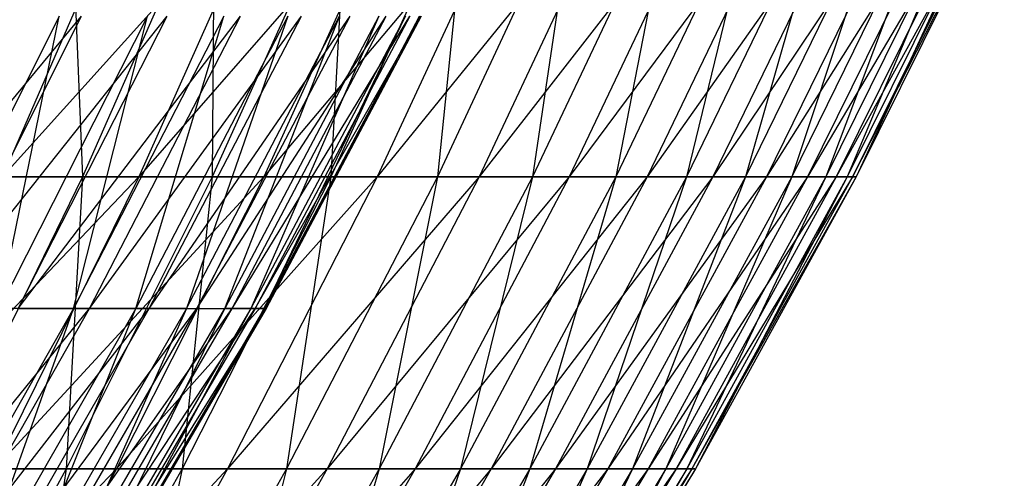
# Model space of a CAD drawing. Extents: x -125 to 125, y -143 to 0.
# Tile 374 of 406: x 46.87 to 54.29, y -112.94 to -109.49. Entities that reach past the tile are written whole.
import ezdxf

# ---------------------------------------------------------------- set-up
doc = ezdxf.new("R2010")
doc.units = 0
doc.header["$LTSCALE"] = 25.4
doc.layers.get('0').update_dxf_attribs({"linetype": 'CONTINUOUS'})

# ---------------------------------------------------------------- blocks, each defined once
blk = doc.blocks.new('NL2500027000_STL_3')
at = {"color": 0}
for p, q in [((47.7209, -108.4183, -25.891), (46.7389, -110.6695, -25.3582)), ((47.7209, -108.4183, -25.891), (46.7389, -110.6695, -25.3582)), ((48.77, -108.4183, -23.8562), (46.7389, -110.6695, -25.3582)), ((48.77, -108.4183, -23.8562), (46.7389, -110.6695, -25.3582)), ((47.2513, -108.4183, 26.7385), (47.3418, -110.6695, 24.214)), ((47.2513, -108.4183, 26.7385), (47.3418, -110.6695, 24.214)), ((48.3365, -108.4183, 24.7227), (47.3418, -110.6695, 24.214)), ((48.3365, -108.4183, 24.7227), (47.3418, -110.6695, 24.214)), ((48.77, -108.4183, -23.8562), (47.7663, -110.6695, -23.3653)), ((48.77, -108.4183, -23.8562), (47.7663, -110.6695, -23.3653)), ((49.7323, -108.4183, -21.779), (47.7663, -110.6695, -23.3653)), ((49.7323, -108.4183, -21.779), (47.7663, -110.6695, -23.3653)), ((49.3357, -108.4183, 22.6631), (48.3204, -110.6695, 22.1967)), ((49.3357, -108.4183, 22.6631), (48.3204, -110.6695, 22.1967)), ((48.3365, -108.4183, 24.7227), (48.3204, -110.6695, 22.1967)), ((48.3365, -108.4183, 24.7227), (48.3204, -110.6695, 22.1967)), ((49.7323, -108.4183, -21.779), (48.7089, -110.6695, -21.3308)), ((49.7323, -108.4183, -21.779), (48.7089, -110.6695, -21.3308)), ((50.6062, -108.4183, -19.6631), (48.7089, -110.6695, -21.3308)), ((50.6062, -108.4183, -19.6631), (48.7089, -110.6695, -21.3308)), ((50.2473, -108.4183, 20.5631), (49.2132, -110.6695, 20.1399)), ((50.2473, -108.4183, 20.5631), (49.2132, -110.6695, 20.1399)), ((49.3357, -108.4183, 22.6631), (49.2132, -110.6695, 20.1399)), ((49.3357, -108.4183, 22.6631), (49.2132, -110.6695, 20.1399)), ((50.6062, -108.4183, -19.6631), (49.5648, -110.6695, -19.2585)), ((50.6062, -108.4183, -19.6631), (49.5648, -110.6695, -19.2585)), ((51.3902, -108.4183, -17.5123), (49.5648, -110.6695, -19.2585)), ((51.3902, -108.4183, -17.5123), (49.5648, -110.6695, -19.2585)), ((51.0695, -108.4183, 18.4266), (50.0185, -110.6695, 18.0473)), ((51.0695, -108.4183, 18.4266), (50.0185, -110.6695, 18.0473)), ((50.2473, -108.4183, 20.5631), (50.0185, -110.6695, 18.0473)), ((50.2473, -108.4183, 20.5631), (50.0185, -110.6695, 18.0473)), ((51.3902, -108.4183, -17.5123), (50.3326, -110.6695, -17.1519)), ((51.3902, -108.4183, -17.5123), (50.3326, -110.6695, -17.1519)), ((52.0827, -108.4183, -15.3303), (50.3326, -110.6695, -17.1519)), ((52.0827, -108.4183, -15.3303), (50.3326, -110.6695, -17.1519)), ((51.8009, -108.4183, 16.2573), (50.7349, -110.6695, 15.9227)), ((51.8009, -108.4183, 16.2573), (50.7349, -110.6695, 15.9227)), ((51.0695, -108.4183, 18.4266), (50.7349, -110.6695, 15.9227)), ((51.0695, -108.4183, 18.4266), (50.7349, -110.6695, 15.9227)), ((52.0827, -108.4183, -15.3303), (51.0109, -110.6695, -15.0148)), ((52.0827, -108.4183, -15.3303), (51.0109, -110.6695, -15.0148)), ((52.6827, -108.4183, -13.121), (51.0109, -110.6695, -15.0148)), ((52.6827, -108.4183, -13.121), (51.0109, -110.6695, -15.0148)), ((52.4402, -108.4183, 14.0591), (51.361, -110.6695, 13.7697)), ((52.4402, -108.4183, 14.0591), (51.361, -110.6695, 13.7697)), ((51.8009, -108.4183, 16.2573), (51.361, -110.6695, 13.7697)), ((51.8009, -108.4183, 16.2573), (51.361, -110.6695, 13.7697)), ((52.6827, -108.4183, -13.121), (51.5985, -110.6695, -12.851)), ((52.6827, -108.4183, -13.121), (51.5985, -110.6695, -12.851)), ((53.189, -108.4183, -10.8884), (51.5985, -110.6695, -12.851)), ((53.189, -108.4183, -10.8884), (51.5985, -110.6695, -12.851)), ((52.9862, -108.4183, 11.8359), (51.8958, -110.6695, 11.5923)), ((52.9862, -108.4183, 11.8359), (51.8958, -110.6695, 11.5923)), ((52.4402, -108.4183, 14.0591), (51.8958, -110.6695, 11.5923)), ((52.4402, -108.4183, 14.0591), (51.8958, -110.6695, 11.5923)), ((53.189, -108.4183, -10.8884), (52.0944, -110.6695, -10.6643)), ((53.189, -108.4183, -10.8884), (52.0944, -110.6695, -10.6643)), ((53.6008, -108.4183, -8.6365), (52.0944, -110.6695, -10.6643)), ((53.6008, -108.4183, -8.6365), (52.0944, -110.6695, -10.6643)), ((53.4381, -108.4183, 9.5916), (52.3384, -110.6695, 9.3942)), ((53.4381, -108.4183, 9.5916), (52.3384, -110.6695, 9.3942)), ((52.9862, -108.4183, 11.8359), (52.3384, -110.6695, 9.3942)), ((52.9862, -108.4183, 11.8359), (52.3384, -110.6695, 9.3942)), ((53.6008, -108.4183, -8.6365), (52.4977, -110.6695, -8.4587)), ((53.6008, -108.4183, -8.6365), (52.4977, -110.6695, -8.4587)), ((53.9172, -108.4183, -6.3692), (52.4977, -110.6695, -8.4587)), ((53.9172, -108.4183, -6.3692), (52.4977, -110.6695, -8.4587)), ((53.7949, -108.4183, 7.3303), (52.6879, -110.6695, 7.1795)), ((53.7949, -108.4183, 7.3303), (52.6879, -110.6695, 7.1795)), ((53.4381, -108.4183, 9.5916), (52.6879, -110.6695, 7.1795)), ((53.4381, -108.4183, 9.5916), (52.6879, -110.6695, 7.1795)), ((53.9172, -108.4183, -6.3692), (52.8076, -110.6695, -6.2381)), ((53.9172, -108.4183, -6.3692), (52.8076, -110.6695, -6.2381)), ((54.1378, -108.4183, -4.0905), (52.8076, -110.6695, -6.2381)), ((54.1378, -108.4183, -4.0905), (52.8076, -110.6695, -6.2381)), ((54.0561, -108.4183, 5.056), (52.9437, -110.6695, 4.952)), ((54.0561, -108.4183, 5.056), (52.9437, -110.6695, 4.952)), ((53.7949, -108.4183, 7.3303), (52.9437, -110.6695, 4.952)), ((53.7949, -108.4183, 7.3303), (52.9437, -110.6695, 4.952)), ((54.1378, -108.4183, -4.0905), (53.0236, -110.6695, -4.0064)), ((54.1378, -108.4183, -4.0905), (53.0236, -110.6695, -4.0064)), ((54.2621, -108.4183, -1.8046), (53.0236, -110.6695, -4.0064)), ((54.2621, -108.4183, -1.8046), (53.0236, -110.6695, -4.0064)), ((54.2212, -108.4183, 2.7727), (53.1054, -110.6695, 2.7156)), ((54.2212, -108.4183, 2.7727), (53.1054, -110.6695, 2.7156)), ((54.0561, -108.4183, 5.056), (53.1054, -110.6695, 2.7156)), ((54.0561, -108.4183, 5.056), (53.1054, -110.6695, 2.7156)), ((54.2621, -108.4183, -1.8046), (53.1454, -110.6695, -1.7675)), ((54.2621, -108.4183, -1.8046), (53.1454, -110.6695, -1.7675)), ((54.2899, -108.4183, 0.4845), (53.1454, -110.6695, -1.7675)), ((54.2899, -108.4183, 0.4845), (53.1454, -110.6695, -1.7675)), ((54.2899, -108.4183, 0.4845), (53.1727, -110.6695, 0.4745)), ((54.2899, -108.4183, 0.4845), (53.1727, -110.6695, 0.4745)), ((54.2212, -108.4183, 2.7727), (53.1727, -110.6695, 0.4745)), ((54.2212, -108.4183, 2.7727), (53.1727, -110.6695, 0.4745)), ((45.5119, -111.6626, -17.4234), (47.3365, -109.4583, -15.7912)), ((45.5119, -111.6626, -17.4234), (47.3365, -109.4583, -15.7912)), ((47.1677, -109.4583, 16.2886), (46.0637, -111.6626, 15.9074)), ((47.1677, -109.4583, 16.2886), (46.0637, -111.6626, 15.9074)), ((46.2286, -111.6626, -15.4216), (47.3365, -109.4583, -15.7912)), ((46.2286, -111.6626, -15.4216), (47.3365, -109.4583, -15.7912)), ((46.2286, -111.6626, -15.4216), (47.9803, -109.4583, -13.7114)), ((46.2286, -111.6626, -15.4216), (47.9803, -109.4583, -13.7114)), ((47.8333, -109.4583, 14.2157), (46.7137, -111.6626, 13.8829)), ((46.7137, -111.6626, 13.8829), (47.1677, -109.4583, 16.2886)), ((47.8333, -109.4583, 14.2157), (46.7137, -111.6626, 13.8829)), ((46.7137, -111.6626, 13.8829), (47.1677, -109.4583, 16.2886)), ((46.8573, -111.6626, -13.3905), (47.9803, -109.4583, -13.7114)), ((46.8573, -111.6626, -13.3905), (47.9803, -109.4583, -13.7114)), ((46.8573, -111.6626, -13.3905), (48.5327, -109.4583, -11.6055)), ((46.8573, -111.6626, -13.3905), (48.5327, -109.4583, -11.6055)), ((48.4078, -109.4583, 12.1157), (47.2748, -111.6626, 11.8321)), ((47.2748, -111.6626, 11.8321), (47.8333, -109.4583, 14.2157)), ((48.4078, -109.4583, 12.1157), (47.2748, -111.6626, 11.8321)), ((47.2748, -111.6626, 11.8321), (47.8333, -109.4583, 14.2157)), ((47.3967, -111.6626, -11.3339), (48.5327, -109.4583, -11.6055)), ((47.3967, -111.6626, -11.3339), (48.5327, -109.4583, -11.6055)), ((47.3967, -111.6626, -11.3339), (48.9927, -109.4583, -9.4775)), ((47.3967, -111.6626, -11.3339), (48.9927, -109.4583, -9.4775)), ((48.8902, -109.4583, 9.9926), (47.7459, -111.6626, 9.7588)), ((47.7459, -111.6626, 9.7588), (48.4078, -109.4583, 12.1157)), ((48.8902, -109.4583, 9.9926), (47.7459, -111.6626, 9.7588)), ((47.7459, -111.6626, 9.7588), (48.4078, -109.4583, 12.1157)), ((47.846, -111.6626, -9.2557), (48.9927, -109.4583, -9.4775)), ((47.846, -111.6626, -9.2557), (48.9927, -109.4583, -9.4775)), ((47.846, -111.6626, -9.2557), (49.3595, -109.4583, -7.3314)), ((47.846, -111.6626, -9.2557), (49.3595, -109.4583, -7.3314)), ((48.8902, -109.4583, 9.9926), (48.1262, -111.6626, 7.6668)), ((48.1262, -111.6626, 7.6668), (49.2796, -109.4583, 7.8506)), ((48.1262, -111.6626, 7.6668), (49.2796, -109.4583, 7.8506)), ((48.8902, -109.4583, 9.9926), (48.1262, -111.6626, 7.6668)), ((48.2042, -111.6626, -7.1598), (49.3595, -109.4583, -7.3314)), ((48.2042, -111.6626, -7.1598), (49.3595, -109.4583, -7.3314)), ((48.2042, -111.6626, -7.1598), (49.6323, -109.4583, -5.1714)), ((48.2042, -111.6626, -7.1598), (49.6323, -109.4583, -5.1714)), ((49.5751, -109.4583, 5.6935), (48.4148, -111.6626, 5.5603)), ((48.4148, -111.6626, 5.5603), (49.2796, -109.4583, 7.8506)), ((49.5751, -109.4583, 5.6935), (48.4148, -111.6626, 5.5603)), ((48.4148, -111.6626, 5.5603), (49.2796, -109.4583, 7.8506)), ((48.4706, -111.6626, -5.0504), (49.6323, -109.4583, -5.1714)), ((48.4706, -111.6626, -5.0504), (49.6323, -109.4583, -5.1714)), ((48.4706, -111.6626, -5.0504), (49.8106, -109.4583, -3.0016)), ((48.4706, -111.6626, -5.0504), (49.8106, -109.4583, -3.0016)), ((49.5751, -109.4583, 5.6935), (48.6112, -111.6626, 3.4432)), ((49.7763, -109.4583, 3.5257), (48.6112, -111.6626, 3.4432)), ((49.5751, -109.4583, 5.6935), (48.6112, -111.6626, 3.4432)), ((49.7763, -109.4583, 3.5257), (48.6112, -111.6626, 3.4432)), ((49.8106, -109.4583, -3.0016), (48.6448, -111.6626, -2.9313)), ((48.6448, -111.6626, -2.9313), (49.8941, -109.4583, -0.826)), ((48.6448, -111.6626, -2.9313), (49.8941, -109.4583, -0.826)), ((49.8106, -109.4583, -3.0016), (48.6448, -111.6626, -2.9313)), ((49.8827, -109.4583, 1.3511), (48.7152, -111.6626, 1.3195)), ((48.7152, -111.6626, 1.3195), (49.7763, -109.4583, 3.5257)), ((49.8827, -109.4583, 1.3511), (48.7152, -111.6626, 1.3195)), ((48.7152, -111.6626, 1.3195), (49.7763, -109.4583, 3.5257)), ((49.8941, -109.4583, -0.826), (48.7263, -111.6626, -0.8067)), ((48.7263, -111.6626, -0.8067), (49.8827, -109.4583, 1.3511)), ((49.8941, -109.4583, -0.826), (48.7263, -111.6626, -0.8067)), ((48.7263, -111.6626, -0.8067), (49.8827, -109.4583, 1.3511)), ((47.7663, -110.6695, -23.3653), (45.6748, -112.8721, -24.7808)), ((47.7663, -110.6695, -23.3653), (45.6748, -112.8721, -24.7808)), ((47.3418, -110.6695, 24.214), (46.264, -112.8721, 23.6627)), ((47.3418, -110.6695, 24.214), (46.264, -112.8721, 23.6627)), ((46.2789, -110.6695, 26.1882), (47.3418, -110.6695, 24.214)), ((46.2789, -110.6695, 26.1882), (47.3418, -110.6695, 24.214)), ((47.7663, -110.6695, -23.3653), (46.6789, -112.8721, -22.8333)), ((47.7663, -110.6695, -23.3653), (46.6789, -112.8721, -22.8333)), ((48.7089, -110.6695, -21.3308), (46.6789, -112.8721, -22.8333)), ((48.7089, -110.6695, -21.3308), (46.6789, -112.8721, -22.8333)), ((47.7663, -110.6695, -23.3653), (46.7389, -110.6695, -25.3582)), ((47.7663, -110.6695, -23.3653), (46.7389, -110.6695, -25.3582)), ((48.3204, -110.6695, 22.1967), (47.2204, -112.8721, 21.6913)), ((48.3204, -110.6695, 22.1967), (47.2204, -112.8721, 21.6913)), ((47.3418, -110.6695, 24.214), (47.2204, -112.8721, 21.6913)), ((47.3418, -110.6695, 24.214), (47.2204, -112.8721, 21.6913)), ((47.3418, -110.6695, 24.214), (48.3204, -110.6695, 22.1967)), ((47.3418, -110.6695, 24.214), (48.3204, -110.6695, 22.1967)), ((48.7089, -110.6695, -21.3308), (47.5999, -112.8721, -20.8452)), ((48.7089, -110.6695, -21.3308), (47.5999, -112.8721, -20.8452)), ((49.5648, -110.6695, -19.2585), (47.5999, -112.8721, -20.8452)), ((49.5648, -110.6695, -19.2585), (47.5999, -112.8721, -20.8452)), ((48.7089, -110.6695, -21.3308), (47.7663, -110.6695, -23.3653)), ((48.7089, -110.6695, -21.3308), (47.7663, -110.6695, -23.3653)), ((49.2132, -110.6695, 20.1399), (48.0928, -112.8721, 19.6814)), ((49.2132, -110.6695, 20.1399), (48.0928, -112.8721, 19.6814)), ((48.3204, -110.6695, 22.1967), (48.0928, -112.8721, 19.6814)), ((48.3204, -110.6695, 22.1967), (48.0928, -112.8721, 19.6814)), ((48.3204, -110.6695, 22.1967), (49.2132, -110.6695, 20.1399)), ((48.3204, -110.6695, 22.1967), (49.2132, -110.6695, 20.1399)), ((49.5648, -110.6695, -19.2585), (48.4364, -112.8721, -18.82)), ((49.5648, -110.6695, -19.2585), (48.4364, -112.8721, -18.82)), ((50.3326, -110.6695, -17.1519), (48.4364, -112.8721, -18.82)), ((50.3326, -110.6695, -17.1519), (48.4364, -112.8721, -18.82)), ((49.5648, -110.6695, -19.2585), (48.7089, -110.6695, -21.3308)), ((49.5648, -110.6695, -19.2585), (48.7089, -110.6695, -21.3308)), ((50.0185, -110.6695, 18.0473), (48.8798, -112.8721, 17.6365)), ((50.0185, -110.6695, 18.0473), (48.8798, -112.8721, 17.6365)), ((49.2132, -110.6695, 20.1399), (48.8798, -112.8721, 17.6365)), ((49.2132, -110.6695, 20.1399), (48.8798, -112.8721, 17.6365)), ((50.3326, -110.6695, -17.1519), (49.1867, -112.8721, -16.7614)), ((50.3326, -110.6695, -17.1519), (49.1867, -112.8721, -16.7614)), ((51.0109, -110.6695, -15.0148), (49.1867, -112.8721, -16.7614)), ((51.0109, -110.6695, -15.0148), (49.1867, -112.8721, -16.7614)), ((49.2132, -110.6695, 20.1399), (50.0185, -110.6695, 18.0473)), ((49.2132, -110.6695, 20.1399), (50.0185, -110.6695, 18.0473)), ((50.3326, -110.6695, -17.1519), (49.5648, -110.6695, -19.2585)), ((50.3326, -110.6695, -17.1519), (49.5648, -110.6695, -19.2585)), ((50.7349, -110.6695, 15.9227), (49.5798, -112.8721, 15.5602)), ((50.7349, -110.6695, 15.9227), (49.5798, -112.8721, 15.5602)), ((50.0185, -110.6695, 18.0473), (49.5798, -112.8721, 15.5602)), ((50.0185, -110.6695, 18.0473), (49.5798, -112.8721, 15.5602)), ((51.0109, -110.6695, -15.0148), (49.8496, -112.8721, -14.6729)), ((51.0109, -110.6695, -15.0148), (49.8496, -112.8721, -14.6729)), ((51.5985, -110.6695, -12.851), (49.8496, -112.8721, -14.6729)), ((51.5985, -110.6695, -12.851), (49.8496, -112.8721, -14.6729)), ((50.0185, -110.6695, 18.0473), (50.7349, -110.6695, 15.9227)), ((50.0185, -110.6695, 18.0473), (50.7349, -110.6695, 15.9227)), ((51.361, -110.6695, 13.7697), (50.1917, -112.8721, 13.4563)), ((51.361, -110.6695, 13.7697), (50.1917, -112.8721, 13.4563)), ((50.7349, -110.6695, 15.9227), (50.1917, -112.8721, 13.4563)), ((50.7349, -110.6695, 15.9227), (50.1917, -112.8721, 13.4563)), ((51.0109, -110.6695, -15.0148), (50.3326, -110.6695, -17.1519)), ((51.0109, -110.6695, -15.0148), (50.3326, -110.6695, -17.1519)), ((51.5985, -110.6695, -12.851), (50.4238, -112.8721, -12.5584)), ((51.5985, -110.6695, -12.851), (50.4238, -112.8721, -12.5584)), ((52.0944, -110.6695, -10.6643), (50.4238, -112.8721, -12.5584)), ((52.0944, -110.6695, -10.6643), (50.4238, -112.8721, -12.5584)), ((51.8958, -110.6695, 11.5923), (50.7143, -112.8721, 11.3284)), ((51.8958, -110.6695, 11.5923), (50.7143, -112.8721, 11.3284)), ((51.361, -110.6695, 13.7697), (50.7143, -112.8721, 11.3284)), ((51.361, -110.6695, 13.7697), (50.7143, -112.8721, 11.3284)), ((50.7349, -110.6695, 15.9227), (51.361, -110.6695, 13.7697)), ((50.7349, -110.6695, 15.9227), (51.361, -110.6695, 13.7697)), ((52.0944, -110.6695, -10.6643), (50.9084, -112.8721, -10.4215)), ((52.0944, -110.6695, -10.6643), (50.9084, -112.8721, -10.4215)), ((52.4977, -110.6695, -8.4587), (50.9084, -112.8721, -10.4215)), ((52.4977, -110.6695, -8.4587), (50.9084, -112.8721, -10.4215)), ((51.5985, -110.6695, -12.851), (51.0109, -110.6695, -15.0148)), ((51.5985, -110.6695, -12.851), (51.0109, -110.6695, -15.0148)), ((52.3384, -110.6695, 9.3942), (51.1468, -112.8721, 9.1804)), ((52.3384, -110.6695, 9.3942), (51.1468, -112.8721, 9.1804)), ((51.8958, -110.6695, 11.5923), (51.1468, -112.8721, 9.1804)), ((51.8958, -110.6695, 11.5923), (51.1468, -112.8721, 9.1804)), ((52.4977, -110.6695, -8.4587), (51.3025, -112.8721, -8.2662)), ((52.4977, -110.6695, -8.4587), (51.3025, -112.8721, -8.2662)), ((52.8076, -110.6695, -6.2381), (51.3025, -112.8721, -8.2662)), ((52.8076, -110.6695, -6.2381), (51.3025, -112.8721, -8.2662)), ((51.361, -110.6695, 13.7697), (51.8958, -110.6695, 11.5923)), ((51.361, -110.6695, 13.7697), (51.8958, -110.6695, 11.5923)), ((52.6879, -110.6695, 7.1795), (51.4884, -112.8721, 7.016)), ((52.6879, -110.6695, 7.1795), (51.4884, -112.8721, 7.016)), ((52.3384, -110.6695, 9.3942), (51.4884, -112.8721, 7.016)), ((52.3384, -110.6695, 9.3942), (51.4884, -112.8721, 7.016)), ((52.0944, -110.6695, -10.6643), (51.5985, -110.6695, -12.851)), ((52.0944, -110.6695, -10.6643), (51.5985, -110.6695, -12.851)), ((52.8076, -110.6695, -6.2381), (51.6054, -112.8721, -6.0961)), ((52.8076, -110.6695, -6.2381), (51.6054, -112.8721, -6.0961)), ((53.0236, -110.6695, -4.0064), (51.6054, -112.8721, -6.0961)), ((53.0236, -110.6695, -4.0064), (51.6054, -112.8721, -6.0961)), ((52.9437, -110.6695, 4.952), (51.7384, -112.8721, 4.8392)), ((52.9437, -110.6695, 4.952), (51.7384, -112.8721, 4.8392)), ((52.6879, -110.6695, 7.1795), (51.7384, -112.8721, 4.8392)), ((52.6879, -110.6695, 7.1795), (51.7384, -112.8721, 4.8392)), ((53.0236, -110.6695, -4.0064), (51.8165, -112.8721, -3.9152)), ((53.0236, -110.6695, -4.0064), (51.8165, -112.8721, -3.9152)), ((53.1454, -110.6695, -1.7675), (51.8165, -112.8721, -3.9152)), ((53.1454, -110.6695, -1.7675), (51.8165, -112.8721, -3.9152)), ((51.8958, -110.6695, 11.5923), (52.3384, -110.6695, 9.3942)), ((51.8958, -110.6695, 11.5923), (52.3384, -110.6695, 9.3942)), ((53.1054, -110.6695, 2.7156), (51.8964, -112.8721, 2.6538)), ((53.1054, -110.6695, 2.7156), (51.8964, -112.8721, 2.6538)), ((52.9437, -110.6695, 4.952), (51.8964, -112.8721, 2.6538)), ((52.9437, -110.6695, 4.952), (51.8964, -112.8721, 2.6538)), ((53.1454, -110.6695, -1.7675), (51.9355, -112.8721, -1.7273)), ((53.1454, -110.6695, -1.7675), (51.9355, -112.8721, -1.7273)), ((53.1727, -110.6695, 0.4745), (51.9355, -112.8721, -1.7273)), ((53.1727, -110.6695, 0.4745), (51.9355, -112.8721, -1.7273)), ((53.1727, -110.6695, 0.4745), (51.9621, -112.8721, 0.4637)), ((53.1727, -110.6695, 0.4745), (51.9621, -112.8721, 0.4637)), ((53.1054, -110.6695, 2.7156), (51.9621, -112.8721, 0.4637)), ((53.1054, -110.6695, 2.7156), (51.9621, -112.8721, 0.4637)), ((52.4977, -110.6695, -8.4587), (52.0944, -110.6695, -10.6643)), ((52.4977, -110.6695, -8.4587), (52.0944, -110.6695, -10.6643)), ((52.3384, -110.6695, 9.3942), (52.6879, -110.6695, 7.1795)), ((52.3384, -110.6695, 9.3942), (52.6879, -110.6695, 7.1795)), ((52.8076, -110.6695, -6.2381), (52.4977, -110.6695, -8.4587)), ((52.8076, -110.6695, -6.2381), (52.4977, -110.6695, -8.4587)), ((52.6879, -110.6695, 7.1795), (52.9437, -110.6695, 4.952)), ((52.6879, -110.6695, 7.1795), (52.9437, -110.6695, 4.952)), ((53.0236, -110.6695, -4.0064), (52.8076, -110.6695, -6.2381)), ((53.0236, -110.6695, -4.0064), (52.8076, -110.6695, -6.2381)), ((52.9437, -110.6695, 4.952), (53.1054, -110.6695, 2.7156)), ((52.9437, -110.6695, 4.952), (53.1054, -110.6695, 2.7156)), ((53.1454, -110.6695, -1.7675), (53.0236, -110.6695, -4.0064)), ((53.1454, -110.6695, -1.7675), (53.0236, -110.6695, -4.0064)), ((53.1054, -110.6695, 2.7156), (53.1727, -110.6695, 0.4745)), ((53.1054, -110.6695, 2.7156), (53.1727, -110.6695, 0.4745)), ((53.1727, -110.6695, 0.4745), (53.1454, -110.6695, -1.7675)), ((53.1727, -110.6695, 0.4745), (53.1454, -110.6695, -1.7675)), ((45.6456, -113.8156, -13.0443), (47.3967, -111.6626, -11.3339)), ((45.6456, -113.8156, -13.0443), (47.3967, -111.6626, -11.3339)), ((47.2748, -111.6626, 11.8321), (46.0524, -113.8156, 11.5262)), ((47.2748, -111.6626, 11.8321), (46.0524, -113.8156, 11.5262)), ((46.1712, -113.8156, -11.0408), (47.3967, -111.6626, -11.3339)), ((46.1712, -113.8156, -11.0408), (47.3967, -111.6626, -11.3339)), ((46.1712, -113.8156, -11.0408), (47.846, -111.6626, -9.2557)), ((46.1712, -113.8156, -11.0408), (47.846, -111.6626, -9.2557)), ((47.7459, -111.6626, 9.7588), (46.5113, -113.8156, 9.5064)), ((46.5113, -113.8156, 9.5064), (47.2748, -111.6626, 11.8321)), ((47.7459, -111.6626, 9.7588), (46.5113, -113.8156, 9.5064)), ((46.5113, -113.8156, 9.5064), (47.2748, -111.6626, 11.8321)), ((46.6088, -113.8156, -9.0163), (47.846, -111.6626, -9.2557)), ((46.6088, -113.8156, -9.0163), (47.846, -111.6626, -9.2557)), ((46.6088, -113.8156, -9.0163), (48.2042, -111.6626, -7.1598)), ((46.6088, -113.8156, -9.0163), (48.2042, -111.6626, -7.1598)), ((47.2748, -111.6626, 11.8321), (46.7137, -111.6626, 13.8829)), ((47.2748, -111.6626, 11.8321), (46.7137, -111.6626, 13.8829)), ((46.8573, -111.6626, -13.3905), (47.3967, -111.6626, -11.3339)), ((46.8573, -111.6626, -13.3905), (47.3967, -111.6626, -11.3339)), ((48.1262, -111.6626, 7.6668), (46.8817, -113.8156, 7.4686)), ((46.8817, -113.8156, 7.4686), (47.7459, -111.6626, 9.7588)), ((48.1262, -111.6626, 7.6668), (46.8817, -113.8156, 7.4686)), ((46.8817, -113.8156, 7.4686), (47.7459, -111.6626, 9.7588)), ((46.9578, -113.8156, -6.9747), (48.2042, -111.6626, -7.1598)), ((46.9578, -113.8156, -6.9747), (48.2042, -111.6626, -7.1598)), ((46.9578, -113.8156, -6.9747), (48.4706, -111.6626, -5.0504)), ((46.9578, -113.8156, -6.9747), (48.4706, -111.6626, -5.0504)), ((48.1262, -111.6626, 7.6668), (47.1629, -113.8156, 5.4165)), ((47.1629, -113.8156, 5.4165), (48.4148, -111.6626, 5.5603)), ((47.1629, -113.8156, 5.4165), (48.4148, -111.6626, 5.5603)), ((48.1262, -111.6626, 7.6668), (47.1629, -113.8156, 5.4165)), ((47.2173, -113.8156, -4.9198), (48.4706, -111.6626, -5.0504)), ((47.2173, -113.8156, -4.9198), (48.4706, -111.6626, -5.0504)), ((47.2173, -113.8156, -4.9198), (48.6448, -111.6626, -2.9313)), ((47.2173, -113.8156, -4.9198), (48.6448, -111.6626, -2.9313)), ((47.7459, -111.6626, 9.7588), (47.2748, -111.6626, 11.8321)), ((47.7459, -111.6626, 9.7588), (47.2748, -111.6626, 11.8321)), ((48.6112, -111.6626, 3.4432), (47.3543, -113.8156, 3.3541)), ((47.3543, -113.8156, 3.3541), (48.4148, -111.6626, 5.5603)), ((48.6112, -111.6626, 3.4432), (47.3543, -113.8156, 3.3541)), ((47.3543, -113.8156, 3.3541), (48.4148, -111.6626, 5.5603)), ((48.6448, -111.6626, -2.9313), (47.387, -113.8156, -2.8555)), ((47.387, -113.8156, -2.8555), (48.7263, -111.6626, -0.8067)), ((47.387, -113.8156, -2.8555), (48.7263, -111.6626, -0.8067)), ((48.6448, -111.6626, -2.9313), (47.387, -113.8156, -2.8555)), ((47.3967, -111.6626, -11.3339), (47.846, -111.6626, -9.2557)), ((47.3967, -111.6626, -11.3339), (47.846, -111.6626, -9.2557)), ((48.6112, -111.6626, 3.4432), (47.4555, -113.8156, 1.2854)), ((48.7152, -111.6626, 1.3195), (47.4555, -113.8156, 1.2854)), ((48.6112, -111.6626, 3.4432), (47.4555, -113.8156, 1.2854)), ((48.7152, -111.6626, 1.3195), (47.4555, -113.8156, 1.2854)), ((48.7263, -111.6626, -0.8067), (47.4664, -113.8156, -0.7858)), ((47.4664, -113.8156, -0.7858), (48.7152, -111.6626, 1.3195)), ((48.7263, -111.6626, -0.8067), (47.4664, -113.8156, -0.7858)), ((47.4664, -113.8156, -0.7858), (48.7152, -111.6626, 1.3195)), ((48.1262, -111.6626, 7.6668), (47.7459, -111.6626, 9.7588)), ((48.1262, -111.6626, 7.6668), (47.7459, -111.6626, 9.7588)), ((47.846, -111.6626, -9.2557), (48.2042, -111.6626, -7.1598)), ((47.846, -111.6626, -9.2557), (48.2042, -111.6626, -7.1598)), ((48.1262, -111.6626, 7.6668), (48.4148, -111.6626, 5.5603)), ((48.1262, -111.6626, 7.6668), (48.4148, -111.6626, 5.5603)), ((48.2042, -111.6626, -7.1598), (48.4706, -111.6626, -5.0504)), ((48.2042, -111.6626, -7.1598), (48.4706, -111.6626, -5.0504)), ((48.6112, -111.6626, 3.4432), (48.4148, -111.6626, 5.5603)), ((48.6112, -111.6626, 3.4432), (48.4148, -111.6626, 5.5603)), ((48.4706, -111.6626, -5.0504), (48.6448, -111.6626, -2.9313)), ((48.4706, -111.6626, -5.0504), (48.6448, -111.6626, -2.9313)), ((48.7152, -111.6626, 1.3195), (48.6112, -111.6626, 3.4432)), ((48.7152, -111.6626, 1.3195), (48.6112, -111.6626, 3.4432)), ((48.6448, -111.6626, -2.9313), (48.7263, -111.6626, -0.8067)), ((48.6448, -111.6626, -2.9313), (48.7263, -111.6626, -0.8067)), ((48.7263, -111.6626, -0.8067), (48.7152, -111.6626, 1.3195)), ((48.7263, -111.6626, -0.8067), (48.7152, -111.6626, 1.3195)), ((47.5999, -112.8721, -20.8452), (45.5095, -115.022, -22.2613)), ((47.5999, -112.8721, -20.8452), (45.5095, -115.022, -22.2613)), ((47.2204, -112.8721, 21.6913), (46.0374, -115.022, 21.1479)), ((47.2204, -112.8721, 21.6913), (46.0374, -115.022, 21.1479)), ((46.264, -112.8721, 23.6627), (47.2204, -112.8721, 21.6913)), ((46.264, -112.8721, 23.6627), (47.2204, -112.8721, 21.6913)), ((47.5999, -112.8721, -20.8452), (46.4075, -115.022, -20.323)), ((47.5999, -112.8721, -20.8452), (46.4075, -115.022, -20.323)), ((48.4364, -112.8721, -18.82), (46.4075, -115.022, -20.323)), ((48.4364, -112.8721, -18.82), (46.4075, -115.022, -20.323)), ((47.5999, -112.8721, -20.8452), (46.6789, -112.8721, -22.8333)), ((47.5999, -112.8721, -20.8452), (46.6789, -112.8721, -22.8333)), ((48.0928, -112.8721, 19.6814), (46.888, -115.022, 19.1884)), ((48.0928, -112.8721, 19.6814), (46.888, -115.022, 19.1884)), ((47.2204, -112.8721, 21.6913), (46.888, -115.022, 19.1884)), ((47.2204, -112.8721, 21.6913), (46.888, -115.022, 19.1884)), ((47.2204, -112.8721, 21.6913), (48.0928, -112.8721, 19.6814)), ((47.2204, -112.8721, 21.6913), (48.0928, -112.8721, 19.6814)), ((48.4364, -112.8721, -18.82), (47.223, -115.022, -18.3486)), ((48.4364, -112.8721, -18.82), (47.223, -115.022, -18.3486)), ((49.1867, -112.8721, -16.7614), (47.223, -115.022, -18.3486)), ((49.1867, -112.8721, -16.7614), (47.223, -115.022, -18.3486)), ((48.4364, -112.8721, -18.82), (47.5999, -112.8721, -20.8452)), ((48.4364, -112.8721, -18.82), (47.5999, -112.8721, -20.8452)), ((48.8798, -112.8721, 17.6365), (47.6553, -115.022, 17.1947)), ((48.8798, -112.8721, 17.6365), (47.6553, -115.022, 17.1947)), ((48.0928, -112.8721, 19.6814), (47.6553, -115.022, 17.1947)), ((48.0928, -112.8721, 19.6814), (47.6553, -115.022, 17.1947)), ((49.1867, -112.8721, -16.7614), (47.9545, -115.022, -16.3415)), ((49.1867, -112.8721, -16.7614), (47.9545, -115.022, -16.3415)), ((49.8496, -112.8721, -14.6729), (47.9545, -115.022, -16.3415)), ((49.8496, -112.8721, -14.6729), (47.9545, -115.022, -16.3415)), ((48.0928, -112.8721, 19.6814), (48.8798, -112.8721, 17.6365)), ((48.0928, -112.8721, 19.6814), (48.8798, -112.8721, 17.6365)), ((49.5798, -112.8721, 15.5602), (48.3378, -115.022, 15.1704)), ((49.5798, -112.8721, 15.5602), (48.3378, -115.022, 15.1704)), ((48.8798, -112.8721, 17.6365), (48.3378, -115.022, 15.1704)), ((48.8798, -112.8721, 17.6365), (48.3378, -115.022, 15.1704)), ((49.1867, -112.8721, -16.7614), (48.4364, -112.8721, -18.82)), ((49.1867, -112.8721, -16.7614), (48.4364, -112.8721, -18.82)), ((49.8496, -112.8721, -14.6729), (48.6008, -115.022, -14.3054)), ((49.8496, -112.8721, -14.6729), (48.6008, -115.022, -14.3054)), ((50.4238, -112.8721, -12.5584), (48.6008, -115.022, -14.3054)), ((50.4238, -112.8721, -12.5584), (48.6008, -115.022, -14.3054)), ((48.8798, -112.8721, 17.6365), (49.5798, -112.8721, 15.5602)), ((48.8798, -112.8721, 17.6365), (49.5798, -112.8721, 15.5602)), ((50.1917, -112.8721, 13.4563), (48.9343, -115.022, 13.1192)), ((50.1917, -112.8721, 13.4563), (48.9343, -115.022, 13.1192)), ((49.5798, -112.8721, 15.5602), (48.9343, -115.022, 13.1192)), ((49.5798, -112.8721, 15.5602), (48.9343, -115.022, 13.1192)), ((50.4238, -112.8721, -12.5584), (49.1607, -115.022, -12.2438)), ((50.4238, -112.8721, -12.5584), (49.1607, -115.022, -12.2438)), ((50.9084, -112.8721, -10.4215), (49.1607, -115.022, -12.2438)), ((50.9084, -112.8721, -10.4215), (49.1607, -115.022, -12.2438)), ((49.8496, -112.8721, -14.6729), (49.1867, -112.8721, -16.7614)), ((49.8496, -112.8721, -14.6729), (49.1867, -112.8721, -16.7614)), ((50.7143, -112.8721, 11.3284), (49.4439, -115.022, 11.0446)), ((50.7143, -112.8721, 11.3284), (49.4439, -115.022, 11.0446)), ((50.1917, -112.8721, 13.4563), (49.4439, -115.022, 11.0446)), ((50.1917, -112.8721, 13.4563), (49.4439, -115.022, 11.0446)), ((49.5798, -112.8721, 15.5602), (50.1917, -112.8721, 13.4563)), ((49.5798, -112.8721, 15.5602), (50.1917, -112.8721, 13.4563)), ((50.9084, -112.8721, -10.4215), (49.6331, -115.022, -10.1605)), ((50.9084, -112.8721, -10.4215), (49.6331, -115.022, -10.1605)), ((51.3025, -112.8721, -8.2662), (49.6331, -115.022, -10.1605)), ((51.3025, -112.8721, -8.2662), (49.6331, -115.022, -10.1605)), ((50.4238, -112.8721, -12.5584), (49.8496, -112.8721, -14.6729)), ((50.4238, -112.8721, -12.5584), (49.8496, -112.8721, -14.6729)), ((51.1468, -112.8721, 9.1804), (49.8655, -115.022, 8.9504)), ((51.1468, -112.8721, 9.1804), (49.8655, -115.022, 8.9504)), ((50.7143, -112.8721, 11.3284), (49.8655, -115.022, 8.9504)), ((50.7143, -112.8721, 11.3284), (49.8655, -115.022, 8.9504)), ((51.3025, -112.8721, -8.2662), (50.0173, -115.022, -8.0591)), ((51.3025, -112.8721, -8.2662), (50.0173, -115.022, -8.0591)), ((51.6054, -112.8721, -6.0961), (50.0173, -115.022, -8.0591)), ((51.6054, -112.8721, -6.0961), (50.0173, -115.022, -8.0591)), ((50.1917, -112.8721, 13.4563), (50.7143, -112.8721, 11.3284)), ((50.1917, -112.8721, 13.4563), (50.7143, -112.8721, 11.3284)), ((51.4884, -112.8721, 7.016), (50.1985, -115.022, 6.8403)), ((51.4884, -112.8721, 7.016), (50.1985, -115.022, 6.8403)), ((51.1468, -112.8721, 9.1804), (50.1985, -115.022, 6.8403)), ((51.1468, -112.8721, 9.1804), (50.1985, -115.022, 6.8403)), ((51.6054, -112.8721, -6.0961), (50.3126, -115.022, -5.9434)), ((51.6054, -112.8721, -6.0961), (50.3126, -115.022, -5.9434)), ((51.8165, -112.8721, -3.9152), (50.3126, -115.022, -5.9434)), ((51.8165, -112.8721, -3.9152), (50.3126, -115.022, -5.9434)), ((50.9084, -112.8721, -10.4215), (50.4238, -112.8721, -12.5584)), ((50.9084, -112.8721, -10.4215), (50.4238, -112.8721, -12.5584)), ((51.7384, -112.8721, 4.8392), (50.4423, -115.022, 4.718)), ((51.7384, -112.8721, 4.8392), (50.4423, -115.022, 4.718)), ((51.4884, -112.8721, 7.016), (50.4423, -115.022, 4.718)), ((51.4884, -112.8721, 7.016), (50.4423, -115.022, 4.718)), ((51.8165, -112.8721, -3.9152), (50.5184, -115.022, -3.8171)), ((51.8165, -112.8721, -3.9152), (50.5184, -115.022, -3.8171)), ((51.9355, -112.8721, -1.7273), (50.5184, -115.022, -3.8171)), ((51.9355, -112.8721, -1.7273), (50.5184, -115.022, -3.8171)), ((51.8964, -112.8721, 2.6538), (50.5963, -115.022, 2.5873)), ((51.8964, -112.8721, 2.6538), (50.5963, -115.022, 2.5873)), ((51.7384, -112.8721, 4.8392), (50.5963, -115.022, 2.5873)), ((51.7384, -112.8721, 4.8392), (50.5963, -115.022, 2.5873)), ((51.9355, -112.8721, -1.7273), (50.6344, -115.022, -1.684)), ((51.9355, -112.8721, -1.7273), (50.6344, -115.022, -1.684)), ((51.9621, -112.8721, 0.4637), (50.6344, -115.022, -1.684)), ((51.9621, -112.8721, 0.4637), (50.6344, -115.022, -1.684)), ((51.9621, -112.8721, 0.4637), (50.6604, -115.022, 0.4521)), ((51.9621, -112.8721, 0.4637), (50.6604, -115.022, 0.4521)), ((51.8964, -112.8721, 2.6538), (50.6604, -115.022, 0.4521)), ((51.8964, -112.8721, 2.6538), (50.6604, -115.022, 0.4521)), ((50.7143, -112.8721, 11.3284), (51.1468, -112.8721, 9.1804)), ((50.7143, -112.8721, 11.3284), (51.1468, -112.8721, 9.1804)), ((51.3025, -112.8721, -8.2662), (50.9084, -112.8721, -10.4215)), ((51.3025, -112.8721, -8.2662), (50.9084, -112.8721, -10.4215)), ((51.1468, -112.8721, 9.1804), (51.4884, -112.8721, 7.016)), ((51.1468, -112.8721, 9.1804), (51.4884, -112.8721, 7.016)), ((51.6054, -112.8721, -6.0961), (51.3025, -112.8721, -8.2662)), ((51.6054, -112.8721, -6.0961), (51.3025, -112.8721, -8.2662)), ((51.4884, -112.8721, 7.016), (51.7384, -112.8721, 4.8392)), ((51.4884, -112.8721, 7.016), (51.7384, -112.8721, 4.8392)), ((51.8165, -112.8721, -3.9152), (51.6054, -112.8721, -6.0961)), ((51.8165, -112.8721, -3.9152), (51.6054, -112.8721, -6.0961)), ((51.7384, -112.8721, 4.8392), (51.8964, -112.8721, 2.6538)), ((51.7384, -112.8721, 4.8392), (51.8964, -112.8721, 2.6538)), ((51.9355, -112.8721, -1.7273), (51.8165, -112.8721, -3.9152)), ((51.9355, -112.8721, -1.7273), (51.8165, -112.8721, -3.9152)), ((51.8964, -112.8721, 2.6538), (51.9621, -112.8721, 0.4637)), ((51.8964, -112.8721, 2.6538), (51.9621, -112.8721, 0.4637)), ((51.9621, -112.8721, 0.4637), (51.9355, -112.8721, -1.7273)), ((51.9621, -112.8721, 0.4637), (51.9355, -112.8721, -1.7273))]:
    blk.add_line(p, q, dxfattribs=at)

msp = doc.modelspace()

# ---------------------------------------------------------------- block references
at = {"color": 253}
msp.add_blockref('NL2500027000_STL_3', (0, 0), dxfattribs=at)

doc.saveas('drawing.dxf')
